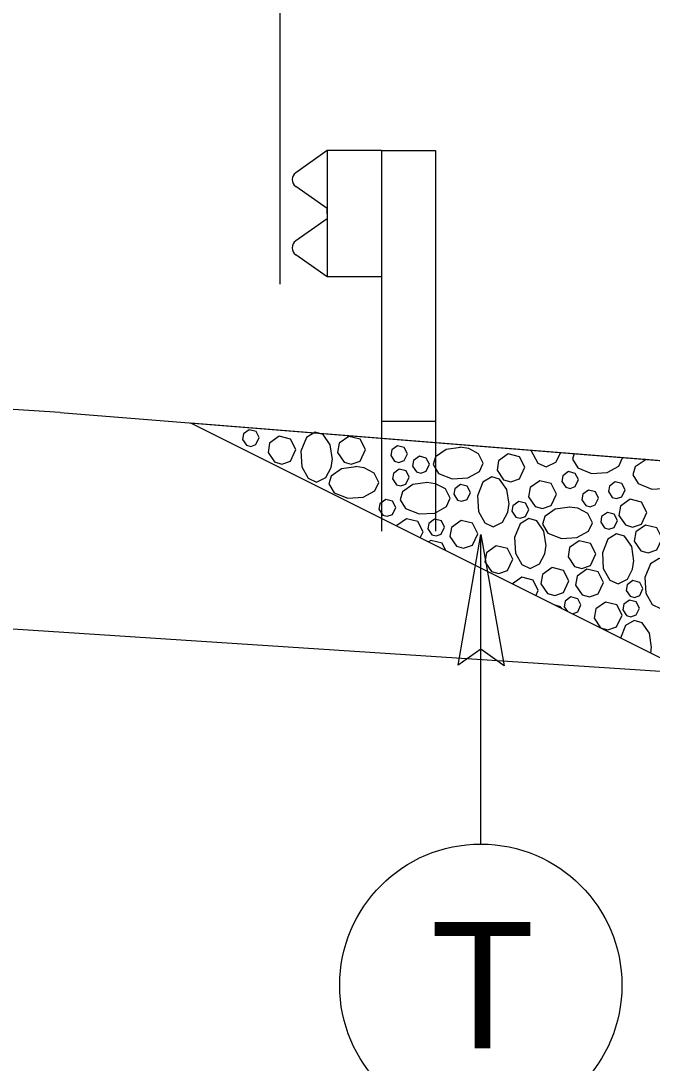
# Model space of a CAD drawing. Extents: x 2176024 to 2177225, y 75947 to 76635.
# Drawn here: x 2176835.45 to 2176841.25, y 76382.24 to 76391.81 of the extents above; entities that cross this region are included whole.
import ezdxf

# ---------------------------------------------------------------- set-up
doc = ezdxf.new("R2010")
doc.units = 0
for name, color, linetype in [('Old_Level_11', 7, 'Continuous'), ('Prop CMT Slope Grass', 7, 'Continuous'), ('Prop Dimension', 7, 'Continuous'), ('Typical Curb CELL', 7, 'Continuous'), ('Typical Guardrail CELL', 7, 'Continuous'), ('Typical Pavement Slope CELL', 7, 'Continuous'), ('Typical Shoulder Slope CELL', 7, 'Continuous')]:
    doc.layers.add(name, color=color, linetype=linetype)

msp = doc.modelspace()

# ---------------------------------------------------------------- linework, layer by layer
at = {"layer": 'Old_Level_11'}
msp.add_line((2176839.6774, 76384.2521), (2176839.6774, 76387.094), dxfattribs=at)
msp.add_lwpolyline([(2176839.4706, 76385.894), (2176839.6774, 76387.094), (2176839.8906, 76385.8874), (2176839.6774, 76386.0406)], close=True, dxfattribs=at)
msp.add_circle((2176839.6774, 76382.9561), 1.296, dxfattribs=at)
at = {"layer": 'Prop CMT Slope Grass'}
msp.add_lwpolyline([(2176837.0103, 76388.1185), (2176842.3349, 76387.6925), (2176851.5381, 76383.0914)], dxfattribs=at)
at = {"layer": 'Prop Dimension'}
msp.add_line((2176837.8349, 76389.3925), (2176837.8349, 76404.978), dxfattribs=at)
at = {"layer": 'Typical Curb CELL'}
msp.add_line((2176841.2378, 76386.005), (2176841.2463, 76386.0614), dxfattribs=at)
for points in [[(2176837.0103, 76388.1185), (2176875.544, 76368.8537)], [(2176837.0103, 76388.1185), (2176842.3349, 76387.6925), (2176876.4384, 76370.6426)], [(2176837.613, 76387.9194), (2176837.6426, 76387.9831), (2176837.6135, 76388.0407), (2176837.551, 76388.0562), (2176837.4979, 76388.0181), (2176837.4891, 76387.9671), (2176837.5249, 76387.9143), (2176837.565, 76387.9029), (2176837.613, 76387.9195)], [(2176838.3145, 76387.7836), (2176838.2948, 76387.9175), (2176838.2284, 76388.0125), (2176838.1557, 76388.034), (2176838.0754, 76387.9856), (2176838.0248, 76387.8602), (2176838.0335, 76387.7164), (2176838.0923, 76387.6103), (2176838.1685, 76387.5754), (2176838.2555, 76387.6181), (2176838.3027, 76387.7093), (2176838.3148, 76387.7897)], [(2176837.9305, 76387.7685), (2176837.9797, 76387.8745), (2176837.9313, 76387.9705), (2176837.827, 76387.9965), (2176837.7385, 76387.9329), (2176837.7239, 76387.8479), (2176837.7836, 76387.76), (2176837.8504, 76387.741), (2176837.9304, 76387.7685)], [(2176838.5681, 76387.7671), (2176838.6173, 76387.8731), (2176838.569, 76387.9692), (2176838.4647, 76387.9951), (2176838.3762, 76387.9315), (2176838.3616, 76387.8465), (2176838.4212, 76387.7586), (2176838.488, 76387.7396), (2176838.5681, 76387.7671)], [(2176838.9743, 76387.7724), (2176839.0038, 76387.836), (2176838.9748, 76387.8937), (2176838.9122, 76387.9092), (2176838.8591, 76387.8711), (2176838.8503, 76387.8201), (2176838.8861, 76387.7673), (2176838.9262, 76387.7559), (2176838.9742, 76387.7724)], [(2176839.4918, 76387.8941), (2176839.3579, 76387.8744), (2176839.2629, 76387.808), (2176839.2414, 76387.7353), (2176839.2898, 76387.655), (2176839.4153, 76387.6044), (2176839.559, 76387.6131), (2176839.6652, 76387.6719), (2176839.7001, 76387.7481), (2176839.6573, 76387.8351), (2176839.5661, 76387.8822), (2176839.4858, 76387.8944)], [(2176840.1367, 76387.8684), (2176840.2026, 76387.7495), (2176840.2789, 76387.7146), (2176840.3658, 76387.7573), (2176840.4118, 76387.8462)], [(2176840.5358, 76387.8364), (2176840.5206, 76387.7851), (2176840.569, 76387.7047), (2176840.6945, 76387.6542), (2176840.8382, 76387.6628), (2176840.9444, 76387.7216), (2176840.9793, 76387.7978), (2176840.9772, 76387.802)], [(2176839.1752, 76387.6749), (2176839.2048, 76387.7385), (2176839.1757, 76387.7961), (2176839.1131, 76387.8117), (2176839.0601, 76387.7736), (2176839.0513, 76387.7226), (2176839.0871, 76387.6698), (2176839.1272, 76387.6584), (2176839.1752, 76387.6749)], [(2176840.0332, 76387.6054), (2176840.0824, 76387.7115), (2176840.034, 76387.8075), (2176839.9297, 76387.8334), (2176839.8412, 76387.7699), (2176839.8266, 76387.6849), (2176839.8862, 76387.5969), (2176839.953, 76387.5779), (2176840.0331, 76387.6055)], [(2176841.1944, 76387.7837), (2176841.0955, 76387.7147), (2176841.0741, 76387.642), (2176841.1225, 76387.5617), (2176841.2479, 76387.5111), (2176841.3916, 76387.5197), (2176841.4978, 76387.5786), (2176841.5327, 76387.6548), (2176841.49, 76387.7417), (2176841.4543, 76387.7602)], [(2176838.5314, 76387.7167), (2176838.3976, 76387.697), (2176838.3025, 76387.6306), (2176838.281, 76387.5579), (2176838.3295, 76387.4776), (2176838.4549, 76387.427), (2176838.5986, 76387.4357), (2176838.7048, 76387.4945), (2176838.7397, 76387.5707), (2176838.697, 76387.6577), (2176838.6057, 76387.7048), (2176838.5254, 76387.7169)], [(2176838.9901, 76387.5563), (2176839.0197, 76387.62), (2176838.9906, 76387.6776), (2176838.9281, 76387.6931), (2176838.875, 76387.655), (2176838.8662, 76387.604), (2176838.902, 76387.5512), (2176838.9421, 76387.5398), (2176838.9901, 76387.5564)], [(2176840.5449, 76387.5341), (2176840.5744, 76387.5977), (2176840.5454, 76387.6553), (2176840.4828, 76387.6709), (2176840.4298, 76387.6328), (2176840.421, 76387.5818), (2176840.4568, 76387.529), (2176840.4969, 76387.5176), (2176840.5449, 76387.5341)], [(2176839.1886, 76387.5722), (2176839.0547, 76387.5525), (2176838.9597, 76387.4861), (2176838.9382, 76387.4134), (2176838.9866, 76387.3331), (2176839.112, 76387.2825), (2176839.2558, 76387.2911), (2176839.362, 76387.35), (2176839.3968, 76387.4262), (2176839.3541, 76387.5131), (2176839.2629, 76387.5603), (2176839.1826, 76387.5724)], [(2176839.5528, 76387.4155), (2176839.5823, 76387.4792), (2176839.5533, 76387.5368), (2176839.4907, 76387.5523), (2176839.4377, 76387.5142), (2176839.4289, 76387.4632), (2176839.4647, 76387.4104), (2176839.5047, 76387.399), (2176839.5528, 76387.4156)], [(2176839.9366, 76387.3731), (2176839.9169, 76387.5069), (2176839.8505, 76387.602), (2176839.7778, 76387.6234), (2176839.6975, 76387.575), (2176839.6469, 76387.4496), (2176839.6555, 76387.3059), (2176839.7144, 76387.1997), (2176839.7906, 76387.1648), (2176839.8775, 76387.2075), (2176839.9247, 76387.2988), (2176839.9368, 76387.3791)], [(2176840.3228, 76387.3595), (2176840.372, 76387.4656), (2176840.3237, 76387.5616), (2176840.2194, 76387.5875), (2176840.1309, 76387.524), (2176840.1163, 76387.439), (2176840.1759, 76387.351), (2176840.2427, 76387.332), (2176840.3228, 76387.3596)], [(2176840.973, 76387.4402), (2176841.0025, 76387.5039), (2176840.9735, 76387.5615), (2176840.9109, 76387.577), (2176840.8578, 76387.5389), (2176840.8491, 76387.4879), (2176840.8849, 76387.4351), (2176840.9249, 76387.4237), (2176840.973, 76387.4403)], [(2176840.729, 76387.3649), (2176840.7585, 76387.4285), (2176840.7295, 76387.4861), (2176840.6669, 76387.5017), (2176840.6138, 76387.4635), (2176840.605, 76387.4125), (2176840.6408, 76387.3598), (2176840.6809, 76387.3484), (2176840.7289, 76387.3649)], [(2176838.8663, 76387.2777), (2176838.8958, 76387.3414), (2176838.8668, 76387.399), (2176838.8042, 76387.4145), (2176838.7511, 76387.3764), (2176838.7423, 76387.3254), (2176838.7781, 76387.2726), (2176838.8182, 76387.2612), (2176838.8663, 76387.2778)], [(2176840.0875, 76387.259), (2176840.117, 76387.3227), (2176840.088, 76387.3803), (2176840.0254, 76387.3958), (2176839.9723, 76387.3577), (2176839.9635, 76387.3067), (2176839.9993, 76387.2539), (2176840.0394, 76387.2425), (2176840.0874, 76387.2591)], [(2176841.1515, 76387.1901), (2176841.2007, 76387.2962), (2176841.1524, 76387.3922), (2176841.0481, 76387.4181), (2176840.9596, 76387.3546), (2176840.945, 76387.2696), (2176841.0046, 76387.1816), (2176841.0714, 76387.1626), (2176841.1515, 76387.1902)], [(2176840.4934, 76387.3462), (2176840.3596, 76387.3265), (2176840.2645, 76387.2601), (2176840.243, 76387.1874), (2176840.2914, 76387.1071), (2176840.4169, 76387.0565), (2176840.5606, 76387.0652), (2176840.6668, 76387.124), (2176840.7017, 76387.2002), (2176840.6589, 76387.2872), (2176840.5677, 76387.3343), (2176840.4874, 76387.3464)], [(2176840.9023, 76387.1592), (2176840.9318, 76387.2228), (2176840.9028, 76387.2804), (2176840.8402, 76387.296), (2176840.7871, 76387.2579), (2176840.7784, 76387.2068), (2176840.8142, 76387.1541), (2176840.8542, 76387.1427), (2176840.9023, 76387.1592)], [(2176839.1216, 76387.0629), (2176839.1467, 76387.117), (2176839.0983, 76387.213), (2176838.994, 76387.2389), (2176838.9055, 76387.1754), (2176838.9048, 76387.1713)], [(2176839.3147, 76387.0968), (2176839.3443, 76387.1605), (2176839.3152, 76387.2181), (2176839.2527, 76387.2336), (2176839.1996, 76387.1955), (2176839.1908, 76387.1445), (2176839.2266, 76387.0917), (2176839.2667, 76387.0803), (2176839.3147, 76387.0968)], [(2176839.5999, 76386.9947), (2176839.6491, 76387.1008), (2176839.6008, 76387.1968), (2176839.4965, 76387.2227), (2176839.408, 76387.1592), (2176839.3934, 76387.0742), (2176839.453, 76386.9862), (2176839.5198, 76386.9673), (2176839.5999, 76386.9948)], [(2176840.2765, 76386.9908), (2176840.2568, 76387.1246), (2176840.1904, 76387.2197), (2176840.1177, 76387.2411), (2176840.0374, 76387.1927), (2176839.9868, 76387.0673), (2176839.9955, 76386.9236), (2176840.0543, 76386.8174), (2176840.1305, 76386.7825), (2176840.2175, 76386.8252), (2176840.2647, 76386.9165), (2176840.2768, 76386.9968)], [(2176841.2933, 76386.9526), (2176841.3425, 76387.0587), (2176841.2942, 76387.1547), (2176841.1899, 76387.1806), (2176841.1014, 76387.1171), (2176841.0868, 76387.0321), (2176841.1464, 76386.9441), (2176841.2132, 76386.9251), (2176841.2933, 76386.9527)], [(2176841.0836, 76386.8491), (2176841.0639, 76386.9829), (2176840.9975, 76387.078), (2176840.9248, 76387.0994), (2176840.8445, 76387.0511), (2176840.7939, 76386.9256), (2176840.8025, 76386.7819), (2176840.8614, 76386.6757), (2176840.9376, 76386.6408), (2176841.0246, 76386.6836), (2176841.0717, 76386.7748), (2176841.0838, 76386.8551)], [(2176839.3576, 76386.9449), (2176839.3226, 76387.0145), (2176839.2183, 76387.0404), (2176839.1971, 76387.0252)], [(2176839.9218, 76386.7625), (2176839.971, 76386.8685), (2176839.9226, 76386.9646), (2176839.8183, 76386.9905), (2176839.7299, 76386.9269), (2176839.7152, 76386.8419), (2176839.7749, 76386.754), (2176839.8417, 76386.735), (2176839.9218, 76386.7626)], [(2176840.6851, 76386.8092), (2176840.7343, 76386.9153), (2176840.686, 76387.0113), (2176840.5817, 76387.0372), (2176840.4932, 76386.9737), (2176840.4786, 76386.8887), (2176840.5382, 76386.8007), (2176840.605, 76386.7817), (2176840.6851, 76386.8093)], [(2176840.4359, 76386.5618), (2176840.4851, 76386.6679), (2176840.4367, 76386.7639), (2176840.3324, 76386.7898), (2176840.2439, 76386.7263), (2176840.2293, 76386.6413), (2176840.2889, 76386.5533), (2176840.3557, 76386.5343), (2176840.4358, 76386.5619)], [(2176841.4733, 76386.6235), (2176841.4535, 76386.7573), (2176841.3872, 76386.8524), (2176841.3145, 76386.8739), (2176841.2342, 76386.8255), (2176841.1836, 76386.7), (2176841.1922, 76386.5563), (2176841.2511, 76386.4501), (2176841.3273, 76386.4152), (2176841.4142, 76386.458), (2176841.4614, 76386.5492), (2176841.4735, 76386.6295)], [(2176840.1835, 76386.5321), (2176840.2055, 76386.5795), (2176840.1571, 76386.6755), (2176840.0528, 76386.7015), (2176839.9674, 76386.6401)], [(2176840.7548, 76386.5484), (2176840.804, 76386.6544), (2176840.7556, 76386.7504), (2176840.6513, 76386.7764), (2176840.5628, 76386.7128), (2176840.5482, 76386.6278), (2176840.6078, 76386.5399), (2176840.6746, 76386.5209), (2176840.7547, 76386.5484)], [(2176841.1362, 76386.5334), (2176841.1657, 76386.5971), (2176841.1367, 76386.6547), (2176841.0741, 76386.6702), (2176841.021, 76386.6321), (2176841.0122, 76386.5811), (2176841.048, 76386.5283), (2176841.0881, 76386.5169), (2176841.1362, 76386.5334)], [(2176840.5675, 76386.3834), (2176840.597, 76386.4471), (2176840.568, 76386.5047), (2176840.5054, 76386.5202), (2176840.4523, 76386.4821), (2176840.4435, 76386.4311), (2176840.4734, 76386.3871)], [(2176840.4214, 76386.4131), (2176840.4102, 76386.4292), (2176840.359, 76386.4443)], [(2176840.9248, 76386.246), (2176840.974, 76386.3521), (2176840.9256, 76386.4481), (2176840.8213, 76386.474), (2176840.7328, 76386.4105), (2176840.7182, 76386.3255), (2176840.7778, 76386.2375), (2176840.8446, 76386.2185), (2176840.9247, 76386.2461)], [(2176841.1045, 76386.355), (2176841.1341, 76386.4186), (2176841.105, 76386.4762), (2176841.0424, 76386.4918), (2176840.9894, 76386.4536), (2176840.9806, 76386.4026), (2176841.0164, 76386.3499), (2176841.0565, 76386.3385), (2176841.1045, 76386.355)], [(2176840.5063, 76386.3707), (2176840.5194, 76386.3669), (2176840.5674, 76386.3835)], [(2176841.246, 76386.0554), (2176841.2263, 76386.1892), (2176841.1599, 76386.2843), (2176841.0872, 76386.3057), (2176841.0069, 76386.2574), (2176840.961, 76386.1434)]]:
    msp.add_lwpolyline(points, dxfattribs=at)
at = {"layer": 'Typical Guardrail CELL'}
for p, q in [((2176838.2676, 76390.6187), (2176837.9782, 76390.4157)), ((2176838.7649, 76390.6187), (2176838.2676, 76390.6187)), ((2176838.2676, 76390.6187), (2176838.2676, 76389.4589)), ((2176838.7649, 76390.6187), (2176838.7649, 76388.1331)), ((2176838.7649, 76390.6187), (2176839.2622, 76390.6187)), ((2176839.2622, 76390.6187), (2176839.2622, 76388.1331)), ((2176838.2676, 76390.0855), (2176837.9782, 76390.2884)), ((2176838.2676, 76390.0388), (2176838.2676, 76390.0855)), ((2176838.2676, 76390.0388), (2176838.2676, 76389.9921)), ((2176838.2676, 76389.9921), (2176837.9782, 76389.7891)), ((2176838.2676, 76389.4589), (2176837.9782, 76389.6618)), ((2176838.7649, 76389.4589), (2176838.2676, 76389.4589)), ((2176838.7649, 76388.1331), (2176839.2622, 76388.1331)), ((2176838.7649, 76388.1331), (2176838.7649, 76387.1248)), ((2176839.2622, 76388.1331), (2176839.2622, 76387.1248))]:
    msp.add_line(p, q, dxfattribs=at)
for centre, start, end in [((2176838.0224, 76390.352), 125.00297, 235.0112), ((2176838.0224, 76389.7254), 125.0059, 235.0366)]:
    msp.add_arc(centre, 0.0776, start, end, dxfattribs=at)
at = {"layer": 'Typical Pavement Slope CELL'}
for p, q in [((2176835.8156, 76388.2141), (2176825.8349, 76388.869)), ((2176825.8349, 76386.8546), (2176846.7571, 76385.4816))]:
    msp.add_line(p, q, dxfattribs=at)
at = {"layer": 'Typical Shoulder Slope CELL'}
msp.add_line((2176835.8156, 76388.2141), (2176842.3349, 76387.6925), dxfattribs=at)

# ---------------------------------------------------------------- texts
at = {"layer": 'Old_Level_11'}
msp.add_text('T', height=1.16, rotation=359.99974, dxfattribs=at).set_placement((2176839.2204, 76382.3761))

doc.saveas('drawing.dxf')
